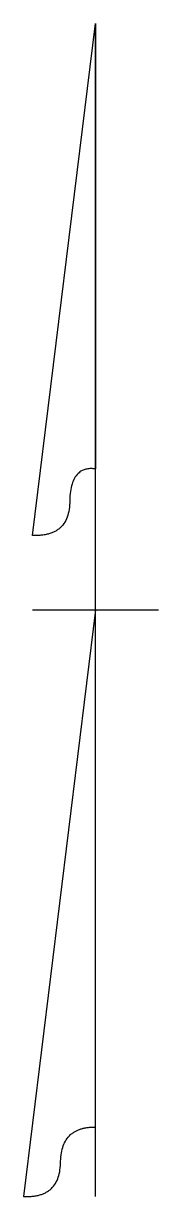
# Model space of a CAD drawing. Extents: x 886234 to 968767, y 455416 to 684046.
# Drawn here: x 922495 to 922706, y 504207 to 506044 of the extents above; entities that cross this region are included whole.
import ezdxf

# ---------------------------------------------------------------- set-up
doc = ezdxf.new("R2010")
doc.units = 0
doc.layers.add('TC SHEET LAYOUT SHAPE', color=7, linetype='Continuous')

msp = doc.modelspace()

# ---------------------------------------------------------------- linework, layer by layer
at = {"layer": 'TC SHEET LAYOUT SHAPE'}
for p, q in [((922509.1, 505242.7), (922607.6, 506044.2)), ((922509.1, 505242.7), (922607.6, 506044.2)), ((922607.6, 506044.2), (922607.4, 505346.8)), ((922607.6, 506044.2), (922607.4, 505346.8)), ((922607.6, 504207.7), (922607.6, 506044.2)), ((922607.6, 505125.9), (922494.8, 504207.7)), ((922509.1, 505125.9), (922706, 505125.9)), ((922607.2, 504316.2), (922607.6, 505125.9))]:
    msp.add_line(p, q, dxfattribs=at)
for points in [[(922607.6, 505346.7), (922568, 505352.2), (922566.2, 505239.8), (922509.1, 505242.7)], [(922607.6, 505346.7), (922568, 505352.2), (922566.2, 505239.8), (922509.1, 505242.7)], [(922494.8, 504207.7), (922551.8, 504204.7), (922553.7, 504317.1), (922607.2, 504316.2)]]:
    msp.add_open_spline(points, degree=2, dxfattribs=at)

doc.saveas('drawing.dxf')
